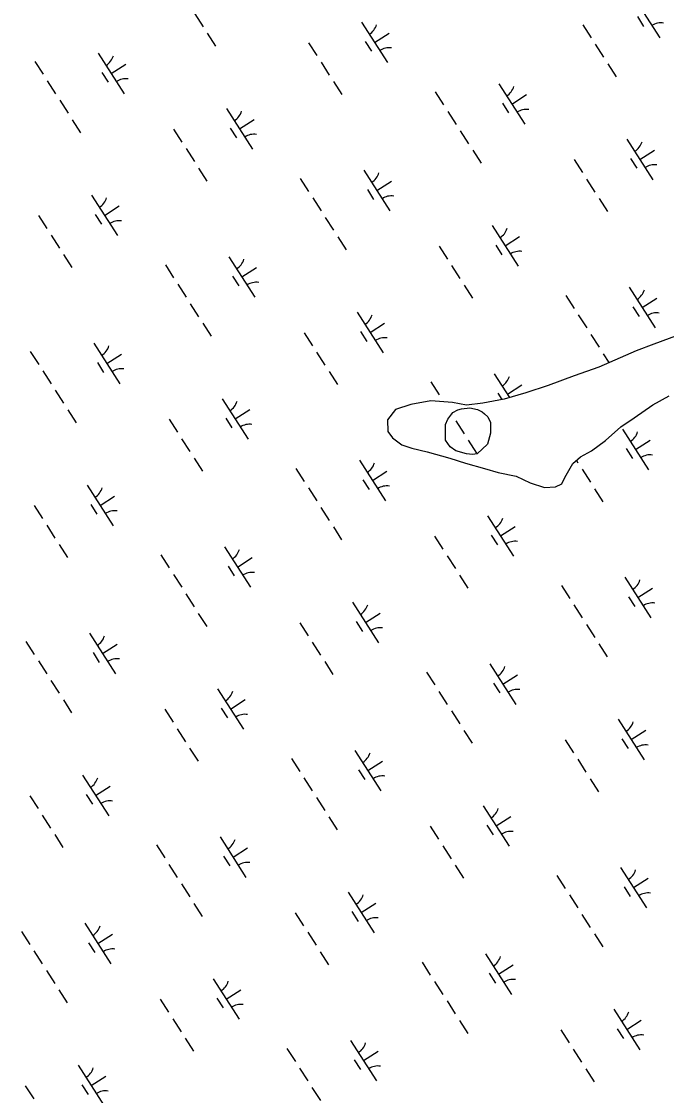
# Model space of a CAD drawing. Extents: x 3962991 to 3983549, y 181631 to 204078.
# Drawn here: x 3972153 to 3972822, y 197733 to 198848 of the extents above; entities that cross this region are included whole.
import ezdxf

# ---------------------------------------------------------------- set-up
doc = ezdxf.new("R2010")
doc.units = 0
doc.layers.add('V-WETL-SWMP', color=7, linetype='Continuous')

msp = doc.modelspace()

# ---------------------------------------------------------------- linework, layer by layer
at = {"layer": 'V-WETL-SWMP'}
for p, q in [((3972788.1, 198872.7), (3972815.1, 198830.6)), ((3972332.7, 198855.5), (3972341.3, 198842)), ((3972791.9, 198852.5), (3972798.4, 198842.4)), ((3972505.7, 198846.8), (3972532.6, 198804.8)), ((3972735.2, 198844), (3972743.8, 198830.5)), ((3972345.6, 198835.3), (3972354.2, 198821.8)), ((3972519.1, 198825.8), (3972534.3, 198835.5)), ((3972450.8, 198825.5), (3972459.4, 198812.1)), ((3972509.4, 198826.7), (3972515.9, 198816.6)), ((3972748.2, 198823.8), (3972756.8, 198810.3)), ((3972166.7, 198806.1), (3972175.4, 198792.7)), ((3972232.6, 198814.6), (3972259.6, 198772.5)), ((3972246.1, 198793.6), (3972261.2, 198803.3)), ((3972463.7, 198805.3), (3972472.3, 198791.9)), ((3972761.1, 198803.6), (3972769.8, 198790.1)), ((3972179.7, 198785.9), (3972188.3, 198772.5)), ((3972236.4, 198794.5), (3972242.8, 198784.4)), ((3972476.7, 198785.1), (3972485.3, 198771.7)), ((3972582.2, 198774.4), (3972590.9, 198760.9)), ((3972648.1, 198782.9), (3972675.1, 198740.8)), ((3972192.6, 198765.7), (3972201.3, 198752.3)), ((3972651.9, 198762.7), (3972658.3, 198752.6)), ((3972661.6, 198761.8), (3972676.8, 198771.6)), ((3972365.6, 198757.1), (3972392.6, 198715)), ((3972595.2, 198754.2), (3972603.8, 198740.7)), ((3972205.6, 198745.5), (3972214.2, 198732.1)), ((3972379.1, 198736), (3972394.3, 198745.7)), ((3972310.7, 198735.8), (3972319.4, 198722.3)), ((3972369.4, 198736.9), (3972375.9, 198726.8)), ((3972608.1, 198734), (3972616.8, 198720.5)), ((3972781.1, 198725.4), (3972808.1, 198683.3)), ((3972323.7, 198715.6), (3972332.3, 198702.1)), ((3972621.1, 198713.8), (3972629.7, 198700.3)), ((3972794.6, 198704.3), (3972809.8, 198714)), ((3972336.6, 198695.4), (3972345.3, 198681.9)), ((3972726.2, 198704.1), (3972734.9, 198690.6)), ((3972784.9, 198705.2), (3972791.4, 198695.1)), ((3972442.2, 198684.6), (3972450.8, 198671.2)), ((3972508.1, 198693.1), (3972535.1, 198651)), ((3972739.2, 198683.8), (3972747.8, 198670.4)), ((3972511.8, 198673), (3972518.3, 198662.9)), ((3972521.6, 198672.1), (3972536.7, 198681.8)), ((3972225.6, 198667.3), (3972252.6, 198625.2)), ((3972455.1, 198664.4), (3972463.8, 198651)), ((3972752.1, 198663.6), (3972760.8, 198650.2)), ((3972239.1, 198646.2), (3972254.2, 198656)), ((3972170.7, 198646), (3972179.3, 198632.5)), ((3972229.4, 198647.1), (3972235.8, 198637)), ((3972468.1, 198644.2), (3972476.7, 198630.8)), ((3972641.1, 198635.6), (3972668.1, 198593.5)), ((3972183.6, 198625.8), (3972192.3, 198612.3)), ((3972481.1, 198624), (3972489.7, 198610.6)), ((3972654.6, 198614.5), (3972669.7, 198624.2)), ((3972196.6, 198605.6), (3972205.2, 198592.1)), ((3972586.2, 198614.3), (3972594.8, 198600.8)), ((3972644.9, 198615.4), (3972651.3, 198605.3)), ((3972302.2, 198594.9), (3972310.8, 198581.4)), ((3972368, 198603.3), (3972395, 198561.3)), ((3972371.8, 198583.2), (3972378.3, 198573.1)), ((3972381.5, 198582.3), (3972396.7, 198592)), ((3972599.1, 198594.1), (3972607.8, 198580.6)), ((3972315.1, 198574.7), (3972323.7, 198561.2)), ((3972612.1, 198573.9), (3972620.7, 198560.4)), ((3972717.7, 198563.2), (3972726.3, 198549.7)), ((3972783.5, 198571.6), (3972810.5, 198529.5)), ((3972328.1, 198554.5), (3972336.7, 198541)), ((3972787.3, 198551.5), (3972793.8, 198541.4)), ((3972797, 198550.6), (3972812.2, 198560.3)), ((3972501.1, 198545.8), (3972528.1, 198503.7)), ((3972730.6, 198542.9), (3972739.3, 198529.5)), ((3972341, 198534.3), (3972349.7, 198520.8)), ((3972514.6, 198524.8), (3972529.7, 198534.5)), ((3972852.1, 198528.5), (3972809, 198512.6)), ((3972446.2, 198524.5), (3972454.8, 198511)), ((3972504.8, 198525.6), (3972511.3, 198515.5)), ((3972743.6, 198522.7), (3972752.2, 198509.3)), ((3972162.1, 198505.1), (3972170.8, 198491.6)), ((3972228, 198513.6), (3972255, 198471.5)), ((3972790.7, 198505.7), (3972751.8, 198488.7)), ((3972809, 198512.6), (3972790.7, 198505.7)), ((3972241.5, 198492.5), (3972256.7, 198502.2)), ((3972459.1, 198504.3), (3972467.7, 198490.8)), ((3972756.5, 198502.5), (3972762.4, 198493.4)), ((3972175.1, 198484.9), (3972183.7, 198471.4)), ((3972231.8, 198493.4), (3972238.2, 198483.3)), ((3972472.1, 198484.1), (3972480.7, 198470.6)), ((3972751.8, 198488.7), (3972726.4, 198479.8)), ((3972577.6, 198473.4), (3972586.3, 198459.9)), ((3972643.5, 198481.9), (3972659.3, 198457.2)), ((3972726.4, 198479.8), (3972699.2, 198469.7)), ((3972188, 198464.7), (3972196.7, 198451.2)), ((3972647.3, 198461.7), (3972651.4, 198455.2)), ((3972676.2, 198462), (3972653.7, 198455.6)), ((3972657, 198460.8), (3972672.2, 198470.5)), ((3972699.2, 198469.7), (3972676.2, 198462)), ((3972361, 198456), (3972388, 198413.9)), ((3972556.8, 198449.9), (3972540.8, 198444.8)), ((3972577.5, 198453.9), (3972556.8, 198449.9)), ((3972600.2, 198452), (3972577.5, 198453.9)), ((3972590.6, 198453.2), (3972590.8, 198452.8)), ((3972614.5, 198449.4), (3972600.2, 198452)), ((3972631.7, 198451.5), (3972614.5, 198449.4)), ((3972653.7, 198455.6), (3972631.7, 198451.5)), ((3972788.6, 198436), (3972808, 198449.5)), ((3972808, 198449.5), (3972825, 198458.8)), ((3972201, 198444.5), (3972209.6, 198431)), ((3972374.5, 198435), (3972389.7, 198444.7)), ((3972540.8, 198444.8), (3972532.7, 198433.9)), ((3972599.1, 198439.9), (3972599.2, 198439.7)), ((3972306.1, 198434.7), (3972314.8, 198421.3)), ((3972364.8, 198435.9), (3972371.3, 198425.8)), ((3972532.7, 198433.9), (3972533, 198422)), ((3972603.5, 198433), (3972612.2, 198419.5)), ((3972774.6, 198426.7), (3972788.6, 198436)), ((3972533, 198422), (3972537.9, 198415.5)), ((3972758.8, 198412.7), (3972774.6, 198426.7)), ((3972776.5, 198424.3), (3972803.5, 198382.2)), ((3972319.1, 198414.5), (3972327.7, 198401.1)), ((3972537.9, 198415.5), (3972547.6, 198408)), ((3972547.6, 198408), (3972557.8, 198404.7)), ((3972616.5, 198412.8), (3972625.1, 198399.3)), ((3972744.2, 198401.7), (3972758.8, 198412.7)), ((3972790, 198403.3), (3972805.2, 198413)), ((3972332, 198394.3), (3972340.7, 198380.9)), ((3972557.8, 198404.7), (3972573.9, 198400.8)), ((3972573.9, 198400.8), (3972597.3, 198394.2)), ((3972597.3, 198394.2), (3972613.5, 198389.2)), ((3972724.8, 198388.7), (3972733, 198395.5)), ((3972733, 198395.5), (3972744.2, 198401.7)), ((3972780.3, 198404.2), (3972786.8, 198394)), ((3972437.6, 198383.6), (3972446.2, 198370.1)), ((3972503.5, 198392.1), (3972530.5, 198350)), ((3972613.5, 198389.2), (3972633.2, 198383.7)), ((3972633.2, 198383.7), (3972647.6, 198379.3)), ((3972716.8, 198374.3), (3972724.8, 198388.7)), ((3972728.7, 198391.9), (3972730.3, 198389.5)), ((3972734.6, 198382.8), (3972743.2, 198369.3)), ((3972507.2, 198371.9), (3972513.7, 198361.8)), ((3972517, 198371), (3972532.1, 198380.7)), ((3972647.6, 198379.3), (3972666.2, 198375.5)), ((3972666.2, 198375.5), (3972680.6, 198368.7)), ((3972713.4, 198367.6), (3972716.8, 198374.3)), ((3972221, 198366.3), (3972248, 198324.2)), ((3972450.6, 198363.4), (3972459.2, 198349.9)), ((3972680.6, 198368.7), (3972695.6, 198363.7)), ((3972695.6, 198363.7), (3972706.9, 198364.5)), ((3972706.9, 198364.5), (3972713.4, 198367.6)), ((3972747.5, 198362.6), (3972756.2, 198349.1)), ((3972234.5, 198345.2), (3972249.6, 198354.9)), ((3972166.1, 198345), (3972174.7, 198331.5)), ((3972224.8, 198346.1), (3972231.2, 198336)), ((3972463.5, 198343.2), (3972472.1, 198329.7)), ((3972636.5, 198334.5), (3972663.5, 198292.4)), ((3972179.1, 198324.8), (3972187.7, 198311.3)), ((3972476.5, 198323), (3972485.1, 198309.5)), ((3972650, 198313.5), (3972665.2, 198323.2)), ((3972192, 198304.6), (3972200.6, 198291.1)), ((3972581.6, 198313.2), (3972590.2, 198299.8)), ((3972640.3, 198314.4), (3972646.7, 198304.3)), ((3972297.6, 198293.8), (3972306.2, 198280.4)), ((3972363.5, 198302.3), (3972390.4, 198260.2)), ((3972367.2, 198282.1), (3972373.7, 198272)), ((3972376.9, 198281.3), (3972392.1, 198291)), ((3972594.6, 198293), (3972603.2, 198279.6)), ((3972310.5, 198273.6), (3972319.2, 198260.2)), ((3972607.5, 198272.8), (3972616.1, 198259.4)), ((3972713.1, 198262.1), (3972721.7, 198248.6)), ((3972779, 198270.6), (3972805.9, 198228.5)), ((3972323.5, 198253.4), (3972332.1, 198240)), ((3972782.7, 198250.4), (3972789.2, 198240.3)), ((3972792.4, 198249.5), (3972807.6, 198259.3)), ((3972496.5, 198244.8), (3972523.5, 198202.7)), ((3972726, 198241.9), (3972734.7, 198228.4)), ((3972336.4, 198233.2), (3972345.1, 198219.7)), ((3972510, 198223.7), (3972525.1, 198233.4)), ((3972441.6, 198223.5), (3972450.2, 198210)), ((3972500.2, 198224.6), (3972506.7, 198214.5)), ((3972739, 198221.7), (3972747.6, 198208.2)), ((3972223.4, 198212.5), (3972250.4, 198170.4)), ((3972157.5, 198204.1), (3972166.2, 198190.6)), ((3972236.9, 198191.5), (3972252.1, 198201.2)), ((3972454.5, 198203.3), (3972463.2, 198189.8)), ((3972751.9, 198201.5), (3972760.6, 198188)), ((3972170.5, 198183.9), (3972179.1, 198170.4)), ((3972227.2, 198192.4), (3972233.7, 198182.3)), ((3972467.5, 198183.1), (3972476.1, 198169.6)), ((3972573, 198172.3), (3972581.7, 198158.9)), ((3972638.9, 198180.8), (3972665.9, 198138.7)), ((3972183.4, 198163.6), (3972192.1, 198150.2)), ((3972642.7, 198160.7), (3972649.2, 198150.6)), ((3972652.4, 198159.8), (3972667.6, 198169.5)), ((3972356.4, 198155), (3972383.4, 198112.9)), ((3972586, 198152.1), (3972594.6, 198138.7)), ((3972196.4, 198143.4), (3972205, 198130)), ((3972369.9, 198133.9), (3972385.1, 198143.7)), ((3972301.5, 198133.7), (3972310.2, 198120.2)), ((3972360.2, 198134.8), (3972366.7, 198124.7)), ((3972599, 198131.9), (3972607.6, 198118.5)), ((3972771.9, 198123.3), (3972798.9, 198081.2)), ((3972314.5, 198113.5), (3972323.1, 198100)), ((3972611.9, 198111.7), (3972620.5, 198098.3)), ((3972785.4, 198102.2), (3972800.6, 198111.9)), ((3972327.4, 198093.3), (3972336.1, 198079.8)), ((3972717, 198102), (3972725.7, 198088.5)), ((3972775.7, 198103.1), (3972782.2, 198093)), ((3972433, 198082.6), (3972441.6, 198069.1)), ((3972498.9, 198091), (3972525.9, 198048.9)), ((3972730, 198081.8), (3972738.6, 198068.3)), ((3972502.7, 198070.9), (3972509.1, 198060.8)), ((3972512.4, 198070), (3972527.5, 198079.7)), ((3972216.4, 198065.2), (3972243.4, 198023.1)), ((3972446, 198062.4), (3972454.6, 198048.9)), ((3972742.9, 198061.6), (3972751.6, 198048.1)), ((3972229.9, 198044.2), (3972245.1, 198053.9)), ((3972161.5, 198043.9), (3972170.1, 198030.5)), ((3972220.2, 198045.1), (3972226.6, 198035)), ((3972458.9, 198042.2), (3972467.6, 198028.7)), ((3972631.9, 198033.5), (3972658.9, 197991.4)), ((3972174.5, 198023.7), (3972183.1, 198010.2)), ((3972471.9, 198022), (3972480.5, 198008.5)), ((3972645.4, 198012.5), (3972660.6, 198022.2)), ((3972187.4, 198003.5), (3972196, 197990)), ((3972577, 198012.2), (3972585.6, 197998.7)), ((3972635.7, 198013.3), (3972642.2, 198003.2)), ((3972293, 197992.8), (3972301.6, 197979.3)), ((3972358.9, 198001.3), (3972385.8, 197959.2)), ((3972372.4, 197980.2), (3972387.5, 197989.9)), ((3972590, 197992), (3972598.6, 197978.5)), ((3972305.9, 197972.6), (3972314.6, 197959.1)), ((3972362.6, 197981.1), (3972369.1, 197971)), ((3972602.9, 197971.8), (3972611.6, 197958.3)), ((3972708.5, 197961.1), (3972717.1, 197947.6)), ((3972774.4, 197969.5), (3972801.4, 197927.5)), ((3972318.9, 197952.4), (3972327.5, 197938.9)), ((3972778.1, 197949.4), (3972784.6, 197939.3)), ((3972787.9, 197948.5), (3972803, 197958.2)), ((3972491.9, 197943.7), (3972518.9, 197901.6)), ((3972721.4, 197940.9), (3972730.1, 197927.4)), ((3972331.8, 197932.2), (3972340.5, 197918.7)), ((3972505.4, 197922.7), (3972520.5, 197932.4)), ((3972437, 197922.4), (3972445.6, 197909)), ((3972495.6, 197923.6), (3972502.1, 197913.5)), ((3972734.4, 197920.7), (3972743, 197907.2)), ((3972218.8, 197911.5), (3972245.8, 197869.4)), ((3972152.9, 197903), (3972161.6, 197889.5)), ((3972232.3, 197890.4), (3972247.5, 197900.2)), ((3972449.9, 197902.2), (3972458.6, 197888.8)), ((3972747.3, 197900.5), (3972756, 197887)), ((3972165.9, 197882.8), (3972174.5, 197869.3)), ((3972222.6, 197891.3), (3972229.1, 197881.2)), ((3972462.9, 197882), (3972471.5, 197868.5)), ((3972568.5, 197871.3), (3972577.1, 197857.8)), ((3972634.3, 197879.8), (3972661.3, 197837.7)), ((3972178.9, 197862.6), (3972187.5, 197849.1)), ((3972638.1, 197859.6), (3972644.6, 197849.5)), ((3972647.8, 197858.7), (3972663, 197868.4)), ((3972351.9, 197854), (3972378.8, 197811.9)), ((3972581.4, 197851.1), (3972590, 197837.6)), ((3972191.8, 197842.4), (3972200.4, 197828.9)), ((3972365.3, 197832.9), (3972380.5, 197842.6)), ((3972296.9, 197832.7), (3972305.6, 197819.2)), ((3972355.6, 197833.8), (3972362.1, 197823.7)), ((3972594.4, 197830.9), (3972603, 197817.4)), ((3972767.4, 197822.2), (3972794.3, 197780.1)), ((3972309.9, 197812.4), (3972318.5, 197799)), ((3972607.3, 197810.7), (3972615.9, 197797.2)), ((3972780.9, 197801.2), (3972796, 197810.9)), ((3972322.9, 197792.2), (3972331.5, 197778.8)), ((3972712.5, 197800.9), (3972721.1, 197787.5)), ((3972771.1, 197802.1), (3972777.6, 197792)), ((3972428.4, 197781.5), (3972437.1, 197768.1)), ((3972494.3, 197790), (3972521.3, 197747.9)), ((3972725.4, 197780.7), (3972734, 197767.3)), ((3972498.1, 197769.8), (3972504.5, 197759.7)), ((3972507.8, 197769), (3972522.9, 197778.7)), ((3972211.8, 197764.2), (3972238.8, 197722.1)), ((3972441.4, 197761.3), (3972450, 197747.9)), ((3972738.4, 197760.5), (3972747, 197747.1)), ((3972225.3, 197743.1), (3972240.5, 197752.8)), ((3972156.9, 197742.9), (3972165.6, 197729.4)), ((3972215.6, 197744), (3972222.1, 197733.9)), ((3972454.3, 197741.1), (3972463, 197727.6))]:
    msp.add_line(p, q, dxfattribs=at)
msp.add_lwpolyline([(3972603.7, 198402), (3972597.7, 198406), (3972592.7, 198413.1), (3972593, 198429.1), (3972595.2, 198434.6), (3972600.4, 198441.8), (3972605.7, 198444.3), (3972609.3, 198445.6), (3972618.2, 198446.4), (3972626, 198444.8), (3972630.8, 198442.5), (3972633.2, 198440.2), (3972636.8, 198437.3), (3972639.4, 198431.4), (3972639.6, 198420.1), (3972636.3, 198408.7), (3972625.8, 198398.9), (3972621, 198398.2), (3972614.5, 198398.7)], close=True, dxfattribs=at)
for centre, start, end in [((3972504.4, 198849.2), 301.8919, 343.4355), ((3972816.7, 198828.5), 81.8919, 123.4355), ((3972534.3, 198802.7), 81.8919, 123.4355), ((3972231.4, 198816.9), 301.8919, 343.4355), ((3972261.2, 198770.4), 81.8919, 123.4355), ((3972646.9, 198785.2), 301.8919, 343.4355), ((3972364.4, 198759.4), 301.8919, 343.4355), ((3972676.7, 198738.7), 81.8919, 123.4355), ((3972394.2, 198712.9), 81.8919, 123.4355), ((3972779.9, 198727.7), 301.8919, 343.4355), ((3972809.7, 198681.2), 81.8919, 123.4355), ((3972506.9, 198695.5), 301.8919, 343.4355), ((3972224.4, 198669.6), 301.8919, 343.4355), ((3972536.7, 198648.9), 81.8919, 123.4355), ((3972254.2, 198623.1), 81.8919, 123.4355), ((3972639.9, 198637.9), 301.8919, 343.4355), ((3972669.7, 198591.4), 81.8919, 123.4355), ((3972366.8, 198605.7), 301.8919, 343.4355), ((3972396.6, 198559.2), 81.8919, 123.4355), ((3972782.3, 198574), 301.8919, 343.4355), ((3972499.9, 198548.1), 301.8919, 343.4355), ((3972812.1, 198527.5), 81.8919, 123.4355), ((3972529.7, 198501.6), 81.8919, 123.4355), ((3972226.8, 198515.9), 301.8919, 343.4355), ((3972256.6, 198469.4), 81.8919, 123.4355), ((3972642.3, 198484.2), 301.8919, 343.4355), ((3972359.8, 198458.4), 301.8919, 343.4355), ((3972389.6, 198411.9), 81.8919, 123.4355), ((3972775.3, 198426.6), 301.8919, 343.4355), ((3972805.1, 198380.1), 81.8919, 123.4355), ((3972502.3, 198394.4), 301.8919, 343.4355), ((3972219.8, 198368.6), 301.8919, 343.4355), ((3972532.1, 198347.9), 81.8919, 123.4355), ((3972249.6, 198322.1), 81.8919, 123.4355), ((3972635.3, 198336.9), 301.8919, 343.4355), ((3972665.1, 198290.4), 81.8919, 123.4355), ((3972362.2, 198304.6), 301.8919, 343.4355), ((3972392.1, 198258.1), 81.8919, 123.4355), ((3972777.7, 198272.9), 301.8919, 343.4355), ((3972495.3, 198247.1), 301.8919, 343.4355), ((3972807.6, 198226.4), 81.8919, 123.4355), ((3972525.1, 198200.6), 81.8919, 123.4355), ((3972222.2, 198214.9), 301.8919, 343.4355), ((3972252, 198168.4), 81.8919, 123.4355), ((3972637.7, 198183.1), 301.8919, 343.4355), ((3972355.2, 198157.3), 301.8919, 343.4355), ((3972667.5, 198136.6), 81.8919, 123.4355), ((3972385, 198110.8), 81.8919, 123.4355), ((3972770.7, 198125.6), 301.8919, 343.4355), ((3972800.5, 198079.1), 81.8919, 123.4355), ((3972497.7, 198093.4), 301.8919, 343.4355), ((3972215.2, 198067.6), 301.8919, 343.4355), ((3972527.5, 198046.9), 81.8919, 123.4355), ((3972245, 198021), 81.8919, 123.4355), ((3972630.7, 198035.8), 301.8919, 343.4355), ((3972660.5, 197989.3), 81.8919, 123.4355), ((3972357.6, 198003.6), 301.8919, 343.4355), ((3972387.5, 197957.1), 81.8919, 123.4355), ((3972773.2, 197971.9), 301.8919, 343.4355), ((3972490.7, 197946.1), 301.8919, 343.4355), ((3972803, 197925.4), 81.8919, 123.4355), ((3972520.5, 197899.6), 81.8919, 123.4355), ((3972217.6, 197913.8), 301.8919, 343.4355), ((3972247.4, 197867.3), 81.8919, 123.4355), ((3972633.1, 197882.1), 301.8919, 343.4355), ((3972350.6, 197856.3), 301.8919, 343.4355), ((3972662.9, 197835.6), 81.8919, 123.4355), ((3972380.5, 197809.8), 81.8919, 123.4355), ((3972766.1, 197824.6), 301.8919, 343.4355), ((3972796, 197778.1), 81.8919, 123.4355), ((3972493.1, 197792.3), 301.8919, 343.4355), ((3972210.6, 197766.5), 301.8919, 343.4355), ((3972522.9, 197745.8), 81.8919, 123.4355), ((3972240.4, 197720), 81.8919, 123.4355)]:
    msp.add_arc(centre, 17.6, start, end, dxfattribs=at)

doc.saveas('drawing.dxf')
